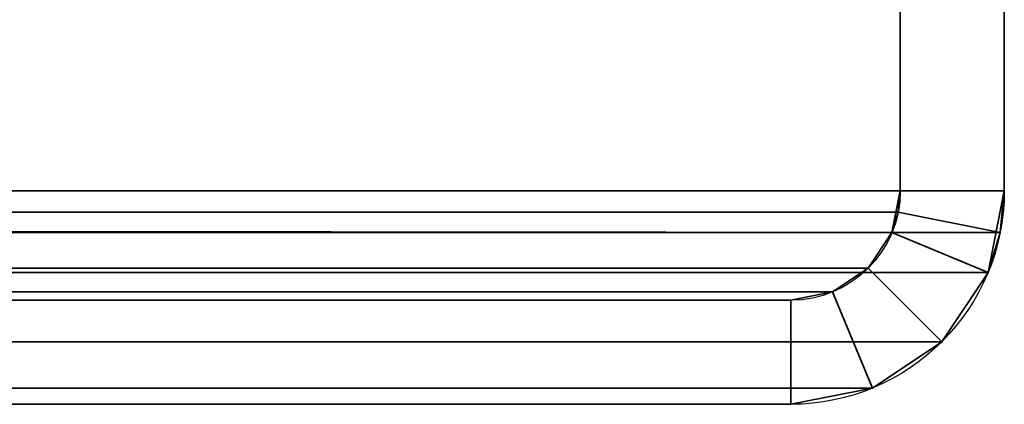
# Model space of a CAD drawing. Header units: millimetres. Extents: x -493 to 6693, y -115 to 135.
# Tile 310 of 656: x 338.8 to 353, y -25 to -19.46. Entities that reach past the tile are written whole.
import ezdxf

# ---------------------------------------------------------------- set-up
doc = ezdxf.new("R2010")
doc.units = ezdxf.units.MM
doc.layers.add('151', color=7, linetype='Continuous', true_color=0xffffff)

# ---------------------------------------------------------------- blocks, each defined once
blk = doc.blocks.new('UG_SURFACE_157')
at = {"layer": '151', "color": 252, "linetype": 'Continuous', "lineweight": 35}
for points in [[(-353, -15, 2060.25), (-353, -21.92, 2060.25), (353, -21.92, 2060.25), (353, -15, 2060.25)], [(-351.5, -15, 2058.75), (351.5, -15, 2058.75), (351.5, -21.92, 2058.75), (-351.5, -21.92, 2058.75)], [(351.5, -21.92, 2058.75), (351.5, -15, 2058.75), (353, -15, 2060.25), (353, -21.92, 2060.25)], [(352.941, -22.521, 2060.191), (-353, -21.92, 2060.25), (-352.941, -22.521, 2060.191)], [(352.941, -22.521, 2060.191), (353, -21.92, 2060.25), (-353, -21.92, 2060.25)], [(-351.47, -22.228, 2058.72), (-351.5, -21.92, 2058.75), (351.5, -21.92, 2058.75)], [(-351.47, -22.228, 2058.72), (351.5, -21.92, 2058.75), (351.47, -22.228, 2058.72)], [(353, -21.92, 2060.25), (352.941, -22.521, 2060.191), (351.47, -22.228, 2058.72), (351.5, -21.92, 2058.75)], [(351.47, -22.228, 2058.72), (351.38, -22.525, 2058.63), (-351.38, -22.525, 2058.63), (-351.47, -22.228, 2058.72)], [(352.941, -22.521, 2060.191), (352.766, -23.099, 2060.015), (351.38, -22.525, 2058.63), (351.47, -22.228, 2058.72)], [(-352.941, -22.521, 2060.191), (-352.766, -23.099, 2060.015), (352.766, -23.099, 2060.015), (352.941, -22.521, 2060.191)], [(351.037, -23.037, 2058.287), (-351.037, -23.037, 2058.287), (-351.38, -22.525, 2058.63), (351.38, -22.525, 2058.63)], [(352.766, -23.099, 2060.015), (352.098, -24.098, 2059.348), (351.037, -23.037, 2058.287), (351.38, -22.525, 2058.63)], [(352.766, -23.099, 2060.015), (-352.766, -23.099, 2060.015), (-352.098, -24.098, 2059.348), (352.098, -24.098, 2059.348)], [(350.525, -23.38, 2057.775), (-350.525, -23.38, 2057.775), (-351.037, -23.037, 2058.287), (351.037, -23.037, 2058.287)], [(350.525, -23.38, 2057.775), (351.037, -23.037, 2058.287), (352.098, -24.098, 2059.348), (351.099, -24.766, 2058.349)], [(349.92, -23.5, 2057.17), (-349.92, -23.5, 2057.17), (-350.525, -23.38, 2057.775), (350.525, -23.38, 2057.775)], [(349.92, -23.5, 2057.17), (350.525, -23.38, 2057.775), (351.099, -24.766, 2058.349), (349.92, -25, 2057.17)], [(-349.92, -23.5, 2057.17), (349.92, -23.5, 2057.17), (316.08, -23.5, 2023.33), (-316.08, -23.5, 2023.33)], [(316.08, -23.5, 2023.33), (349.92, -23.5, 2057.17), (349.92, -25, 2057.17), (316.08, -25, 2023.33)], [(352.098, -24.098, 2059.348), (-352.098, -24.098, 2059.348), (-351.099, -24.766, 2058.349), (351.099, -24.766, 2058.349)], [(351.099, -24.766, 2058.349), (-351.099, -24.766, 2058.349), (-349.92, -25, 2057.17), (349.92, -25, 2057.17)], [(-349.92, -25, 2057.17), (-316.08, -25, 2023.33), (316.08, -25, 2023.33), (349.92, -25, 2057.17)]]:
    blk.add_3dface(points, dxfattribs=at)
blk = doc.blocks.new('UG_SURFACE_158')
at = {"layer": '151', "color": 252, "linetype": 'Continuous', "lineweight": 35}
for points in [[(351.5, -15, 2058.75), (351.5, -15, -7.75), (351.5, -21.92, -7.75), (351.5, -21.92, 2058.75)], [(351.5, -21.92, -7.75), (351.5, -15, -7.75), (353, -15, -7.75), (353, -21.92, -7.75)], [(353, -21.92, 2060.25), (353, -15, 2060.25), (351.5, -15, 2058.75), (351.5, -21.92, 2058.75)], [(353, -15, 2060.25), (353, -21.92, 2060.25), (353, -21.92, -7.75), (353, -15, -7.75)], [(351.5, -21.92, -7.75), (351.38, -22.525, -7.75), (351.38, -22.525, 2058.63)], [(351.38, -22.525, 2058.63), (351.47, -22.228, 2058.72), (351.5, -21.92, -7.75)], [(353, -21.92, -7.75), (352.766, -23.099, -7.75), (351.38, -22.525, -7.75), (351.5, -21.92, -7.75)], [(351.47, -22.228, 2058.72), (351.5, -21.92, 2058.75), (351.5, -21.92, -7.75)], [(351.5, -21.92, 2058.75), (351.47, -22.228, 2058.72), (352.941, -22.521, 2060.191), (353, -21.92, 2060.25)], [(353, -21.92, -7.75), (352.941, -22.521, 2060.191), (352.766, -23.099, 2060.015)], [(352.766, -23.099, 2060.015), (352.766, -23.099, -7.75), (353, -21.92, -7.75)], [(353, -21.92, -7.75), (353, -21.92, 2060.25), (352.941, -22.521, 2060.191)], [(351.47, -22.228, 2058.72), (351.38, -22.525, 2058.63), (352.766, -23.099, 2060.015), (352.941, -22.521, 2060.191)], [(351.38, -22.525, 2058.63), (351.38, -22.525, -7.75), (351.037, -23.037, -7.75), (351.037, -23.037, 2058.287)], [(351.037, -23.037, -7.75), (351.38, -22.525, -7.75), (352.766, -23.099, -7.75), (352.098, -24.098, -7.75)], [(351.38, -22.525, 2058.63), (351.037, -23.037, 2058.287), (352.098, -24.098, 2059.348), (352.766, -23.099, 2060.015)], [(351.037, -23.037, 2058.287), (351.037, -23.037, -7.75), (350.525, -23.38, -7.75), (350.525, -23.38, 2057.775)], [(350.525, -23.38, -7.75), (351.037, -23.037, -7.75), (352.098, -24.098, -7.75), (351.099, -24.766, -7.75)], [(351.099, -24.766, 2058.349), (352.098, -24.098, 2059.348), (351.037, -23.037, 2058.287), (350.525, -23.38, 2057.775)], [(352.098, -24.098, 2059.348), (352.098, -24.098, -7.75), (352.766, -23.099, -7.75), (352.766, -23.099, 2060.015)], [(350.525, -23.38, 2057.775), (350.525, -23.38, -7.75), (349.92, -23.5, -7.75), (349.92, -23.5, 2057.17)], [(349.92, -23.5, -7.75), (350.525, -23.38, -7.75), (351.099, -24.766, -7.75), (349.92, -25, -7.75)], [(349.92, -25, 2057.17), (351.099, -24.766, 2058.349), (350.525, -23.38, 2057.775), (349.92, -23.5, 2057.17)], [(349.92, -23.5, 2057.17), (349.92, -23.5, -7.75), (316.08, -23.5, -7.75), (316.08, -23.5, 2023.33)], [(349.92, -25, -7.75), (316.08, -25, -7.75), (316.08, -23.5, -7.75), (349.92, -23.5, -7.75)], [(349.92, -23.5, 2057.17), (316.08, -23.5, 2023.33), (316.08, -25, 2023.33), (349.92, -25, 2057.17)], [(351.099, -24.766, 2058.349), (351.099, -24.766, -7.75), (352.098, -24.098, -7.75), (352.098, -24.098, 2059.348)], [(349.92, -25, 2057.17), (349.92, -25, -7.75), (351.099, -24.766, -7.75), (351.099, -24.766, 2058.349)], [(349.92, -25, 2057.17), (316.08, -25, 2023.33), (316.08, -25, -7.75), (349.92, -25, -7.75)]]:
    blk.add_3dface(points, dxfattribs=at)

msp = doc.modelspace()

# ---------------------------------------------------------------- linework, layer by layer
at = {"layer": '151', "color": 253, "linetype": 'Continuous', "lineweight": -3}
for p, q in [((351.5, -15, 2058.75), (351.5, -21.92, 2058.75)), ((351.5, -15, -7.75), (351.5, -21.92, -7.75)), ((351.5, -15, 2058.75), (351.5, -21.92, 2058.75)), ((353, -15, 2060.25), (353, -21.92, 2060.25)), ((353, -15, 2060.25), (353, -21.92, 2060.25)), ((353, -15, -7.75), (353, -21.92, -7.75)), ((353, -21.92, 2060.25), (-353, -21.92, 2060.25)), ((351.5, -21.92, 2058.75), (-351.5, -21.92, 2058.75)), ((351.5, -21.92, -7.75), (351.5, -21.92, 2058.75)), ((353, -21.92, -7.75), (353, -21.92, 2060.25)), ((349.92, -23.5, 2057.17), (-349.92, -23.5, 2057.17)), ((349.92, -23.5, -7.75), (316.08, -23.5, -7.75)), ((349.92, -23.5, 2057.17), (316.08, -23.5, 2023.33)), ((349.92, -23.5, 2057.17), (316.08, -23.5, 2023.33)), ((349.92, -23.5, -7.75), (349.92, -23.5, 2057.17)), ((349.92, -25, 2057.17), (-349.92, -25, 2057.17)), ((349.92, -25, 2057.17), (316.08, -25, 2023.33)), ((349.92, -25, -7.75), (316.08, -25, -7.75)), ((349.92, -25, 2057.17), (316.08, -25, 2023.33)), ((349.92, -25, -7.75), (349.92, -25, 2057.17))]:
    msp.add_line(p, q, dxfattribs=at)
at = {"layer": '151', "color": 253, "linetype": 'Continuous', "lineweight": -3, "extrusion": (0, 0, -1)}
for radius in [3.08, 1.58]:
    msp.add_arc((-349.92, -21.92, 7.75), radius, 180, 270, dxfattribs=at)
at = {"layer": '151', "color": 253, "linetype": 'Continuous', "lineweight": -3, "extrusion": (0.707107, 6.12323e-17, -0.707107)}
for major_axis, start_param, end_param in [((1.58, 0, 1.58), 0, 1.570796), ((-3.08, 0, -3.08), 3.141593, 4.712389), ((3.08, 0, 3.08), 0, 1.570796), ((-1.58, 0, -1.58), 3.141593, 4.712389)]:
    msp.add_ellipse((349.92, -21.92, 2057.17), major_axis=major_axis, ratio=0.707107, start_param=start_param, end_param=end_param, dxfattribs=at)

# ---------------------------------------------------------------- block references
at = {"layer": '151', "color": 253, "linetype": 'Continuous', "lineweight": -3}
for name in ['UG_SURFACE_157', 'UG_SURFACE_158']:
    msp.add_blockref(name, (0, 0), dxfattribs=at)

doc.saveas('drawing.dxf')
